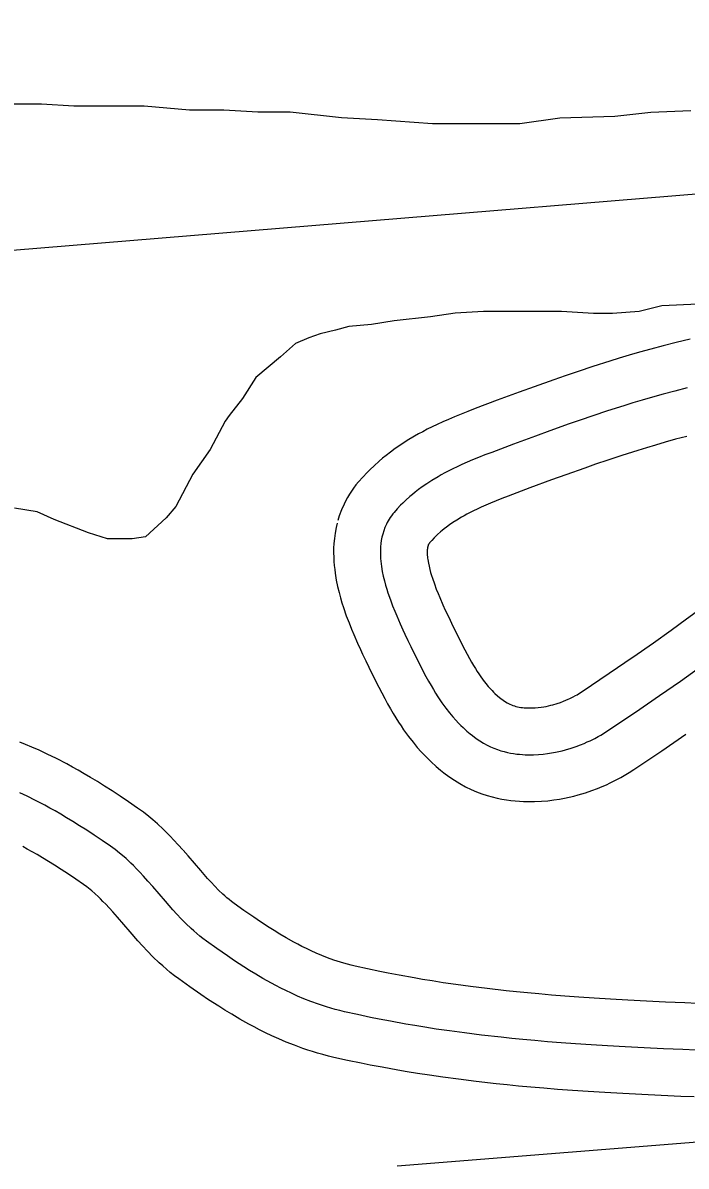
# Model space of a CAD drawing. Extents: x 3313442 to 3351311, y 721974 to 747360.
# Drawn here: x 3324939.9 to 3325152.5, y 730798.1 to 731164.6 of the extents above; entities that cross this region are included whole.
import ezdxf

# ---------------------------------------------------------------- set-up
doc = ezdxf.new("R2010")
doc.units = 0
for name, color, linetype in [('V-ROAD-CNTR', 7, 'Continuous'), ('V-SITE-VEGE', 7, 'Continuous'), ('V-TOPO-SHOR', 7, 'Continuous')]:
    doc.layers.add(name, color=color, linetype=linetype)

msp = doc.modelspace()

# ---------------------------------------------------------------- linework, layer by layer
at = {"layer": 'V-ROAD-CNTR'}
for points in [[(3326487.98, 731158.5), (3326447.19, 731091.31), (3326409.27, 731046.19), (3326357.11, 730996.69), (3326314.08, 730957.16), (3326259.01, 730922.1), (3326208.21, 730898.33), (3326176, 730890.6), (3326152.63, 730882.57), (3326107.3, 730871.57), (3326017.23, 730863.97), (3325725.14, 730848.38), (3325169.47, 730806.87), (3325059.89, 730798.07)], [(3325153.76, 731063.17), (3325149.28, 731062.1), (3325145.1, 731061.03), (3325141.22, 731059.99), (3325137.6, 731058.98), (3325134.22, 731058), (3325131.08, 731057.06), (3325128.11, 731056.15), (3325122.65, 731054.41), (3325117.88, 731052.83), (3325113.72, 731051.42), (3325110.08, 731050.15), (3325103.78, 731047.91), (3325099.04, 731046.18), (3325091.98, 731043.56), (3325084.88, 731040.9), (3325082.58, 731040.02), (3325080.38, 731039.15), (3325078.3, 731038.29), (3325076.33, 731037.46), (3325074.48, 731036.63), (3325072.74, 731035.83), (3325071.1, 731035.04), (3325069.56, 731034.26), (3325068.12, 731033.51), (3325066.77, 731032.77), (3325065.45, 731032.03), (3325063.14, 731030.64), (3325061.08, 731029.32), (3325059.29, 731028.09), (3325057.74, 731026.96), (3325056.4, 731025.92), (3325055.23, 731024.98), (3325054.17, 731024.09), (3325052.5, 731022.59), (3325051.22, 731021.38), (3325050.23, 731020.38), (3325048.86, 731018.94), (3325047.49, 731017.4), (3325046.7, 731016.43), (3325045.94, 731015.43), (3325045.24, 731014.43), (3325044.58, 731013.43), (3325043.98, 731012.42), (3325043.44, 731011.43), (3325042.87, 731010.3), (3325042.04, 731008.43), (3325041.33, 731006.48), (3325040.88, 731005)], [(3325152.88, 731047.54), (3325148.9, 731046.52), (3325145.18, 731045.53), (3325141.71, 731044.56), (3325138.46, 731043.62), (3325135.43, 731042.71), (3325132.59, 731041.83), (3325127.29, 731040.14), (3325122.65, 731038.61), (3325118.6, 731037.23), (3325115.06, 731036), (3325108.87, 731033.79), (3325104.22, 731032.1), (3325097.22, 731029.51), (3325090.2, 731026.87), (3325088.02, 731026.04), (3325085.98, 731025.23), (3325084.08, 731024.45), (3325082.31, 731023.7), (3325080.67, 731022.97), (3325079.14, 731022.26), (3325077.72, 731021.58), (3325076.41, 731020.92), (3325075.18, 731020.28), (3325074.05, 731019.66), (3325073, 731019.06), (3325071.05, 731017.9), (3325069.39, 731016.83), (3325067.96, 731015.85), (3325066.74, 731014.95), (3325065.69, 731014.14), (3325064.78, 731013.41), (3325064, 731012.76), (3325062.67, 731011.56), (3325061.69, 731010.63), (3325060.97, 731009.92), (3325059.92, 731008.81), (3325058.9, 731007.65), (3325058.46, 731007.12), (3325058.05, 731006.58), (3325057.67, 731006.04), (3325057.32, 731005.5), (3325057, 731004.96), (3325056.7, 731004.42), (3325056.43, 731003.89), (3325055.96, 731002.81), (3325055.57, 731001.74), (3325055.25, 731000.69)], [(3325135.41, 730961.2), (3325142.05, 730965.83), (3325147.74, 730969.88), (3325152.68, 730973.47), (3325156.95, 730976.65), (3325160.65, 730979.46), (3325163.86, 730981.94), (3325166.64, 730984.13), (3325169.06, 730986.07), (3325171.14, 730987.76), (3325174.81, 730990.8), (3325177.51, 730993.1), (3325179.5, 730994.82), (3325182.5, 730997.46), (3325185.49, 731000.18), (3325193.11, 731007.14), (3325199.77, 731013.23), (3325205.56, 731018.53), (3325229.9, 731041.02)], [(3325152.69, 731032.01), (3325149.14, 731031.06), (3325145.82, 731030.13), (3325142.7, 731029.23), (3325139.79, 731028.35), (3325137.08, 731027.52), (3325131.92, 731025.88), (3325127.42, 731024.39), (3325123.48, 731023.05), (3325120.04, 731021.85), (3325113.95, 731019.68), (3325109.39, 731018.02), (3325102.47, 731015.46), (3325095.52, 731012.85), (3325093.46, 731012.06), (3325091.58, 731011.31), (3325089.86, 731010.61), (3325088.3, 731009.94), (3325086.86, 731009.31), (3325085.55, 731008.7), (3325084.35, 731008.12), (3325083.25, 731007.57), (3325082.25, 731007.05), (3325081.33, 731006.55), (3325080.55, 731006.1), (3325078.97, 731005.16), (3325077.7, 731004.34), (3325076.63, 731003.6), (3325075.74, 731002.95), (3325074.98, 731002.36), (3325074.33, 731001.84), (3325073.83, 731001.43), (3325072.84, 731000.53), (3325072.16, 730999.89), (3325071.72, 730999.45), (3325070.99, 730998.67), (3325070.31, 730997.91), (3325070.22, 730997.8), (3325070.16, 730997.72), (3325070.11, 730997.65), (3325070.06, 730997.58), (3325070.02, 730997.5), (3325069.97, 730997.42), (3325070, 730997.47), (3325069.87, 730997.19), (3325069.8, 730997.01), (3325069.62, 730996.38)], [(3325040.66, 731004.18), (3325040.32, 731002.75), (3325040, 731000.99), (3325039.77, 730999.3), (3325039.62, 730997.68), (3325039.54, 730996.13), (3325039.52, 730994.65), (3325039.56, 730993.23), (3325039.63, 730991.89), (3325039.73, 730990.6), (3325039.87, 730989.35), (3325040.03, 730988.1), (3325040.39, 730985.94), (3325040.81, 730983.88), (3325041.26, 730981.99), (3325041.73, 730980.26), (3325042.2, 730978.65), (3325042.69, 730977.13), (3325043.59, 730974.5), (3325044.46, 730972.2), (3325045.24, 730970.25), (3325045.96, 730968.54), (3325047.18, 730965.76), (3325048.12, 730963.71), (3325048.82, 730962.22), (3325049.84, 730960.1), (3325050.82, 730958.06), (3325052.99, 730953.64), (3325053.99, 730951.64), (3325054.96, 730949.75), (3325055.91, 730947.95), (3325056.83, 730946.26), (3325057.73, 730944.66), (3325058.62, 730943.16), (3325059.48, 730941.74), (3325060.31, 730940.42), (3325061.14, 730939.17), (3325061.97, 730937.95), (3325063.49, 730935.83), (3325064.97, 730933.94), (3325066.33, 730932.3), (3325067.58, 730930.89), (3325068.73, 730929.67), (3325069.78, 730928.62), (3325070.78, 730927.66), (3325072.42, 730926.17), (3325073.78, 730925.04), (3325074.89, 730924.16), (3325076.48, 730922.98), (3325078.22, 730921.79), (3325080, 730920.69), (3325081.82, 730919.69), (3325083.61, 730918.82), (3325085.36, 730918.08), (3325087.07, 730917.44), (3325088.74, 730916.89), (3325090.37, 730916.43), (3325091.94, 730916.05), (3325093.46, 730915.74), (3325094.93, 730915.49), (3325096.35, 730915.29), (3325097.73, 730915.14), (3325099.07, 730915.03), (3325100.35, 730914.97), (3325101.66, 730914.93), (3325103.95, 730914.94), (3325106.16, 730915.04), (3325108.22, 730915.22), (3325110.12, 730915.46), (3325111.89, 730915.73), (3325113.53, 730916.04), (3325115.06, 730916.36), (3325116.48, 730916.7), (3325117.86, 730917.06), (3325120.21, 730917.76), (3325122.3, 730918.47), (3325124.1, 730919.14), (3325125.65, 730919.77), (3325126.99, 730920.35), (3325128.2, 730920.91), (3325130.1, 730921.86), (3325131.57, 730922.64), (3325132.7, 730923.28), (3325134.26, 730924.22), (3325135.72, 730925.17), (3325144.72, 730931.22), (3325152.46, 730936.51)], [(3325055.25, 731000.69), (3325055, 730999.65), (3325054.81, 730998.63), (3325054.68, 730997.62), (3325054.59, 730996.63), (3325054.54, 730995.66), (3325054.53, 730994.72), (3325054.55, 730993.79), (3325054.59, 730992.89), (3325054.67, 730992.01), (3325054.76, 730991.15), (3325054.87, 730990.31), (3325055.14, 730988.68), (3325055.46, 730987.14), (3325055.8, 730985.69), (3325056.17, 730984.32), (3325056.55, 730983.04), (3325056.93, 730981.84), (3325057.71, 730979.59), (3325058.44, 730977.63), (3325059.12, 730975.93), (3325059.74, 730974.45), (3325060.86, 730971.9), (3325061.72, 730970.03), (3325062.37, 730968.64), (3325063.35, 730966.61), (3325064.31, 730964.64), (3325066.43, 730960.3), (3325067.37, 730958.42), (3325068.27, 730956.67), (3325069.13, 730955.04), (3325069.95, 730953.54), (3325070.74, 730952.14), (3325071.5, 730950.84), (3325072.23, 730949.65), (3325072.93, 730948.54), (3325073.6, 730947.51), (3325074.25, 730946.57), (3325075.5, 730944.83), (3325076.65, 730943.35), (3325077.7, 730942.09), (3325078.66, 730941.01), (3325079.52, 730940.09), (3325080.3, 730939.31), (3325081, 730938.64), (3325082.26, 730937.5), (3325083.25, 730936.67), (3325084.01, 730936.07), (3325085.19, 730935.2), (3325086.41, 730934.36), (3325087.55, 730933.65), (3325088.69, 730933.03), (3325089.82, 730932.48), (3325090.93, 730932.01), (3325092.03, 730931.6), (3325093.11, 730931.25), (3325094.17, 730930.95), (3325095.21, 730930.69), (3325096.23, 730930.49), (3325097.23, 730930.32), (3325098.2, 730930.18), (3325099.15, 730930.08), (3325100.07, 730930), (3325100.97, 730929.95), (3325101.85, 730929.93), (3325103.55, 730929.94), (3325105.15, 730930.01), (3325106.65, 730930.14), (3325108.06, 730930.32), (3325109.38, 730930.52), (3325110.61, 730930.75), (3325111.76, 730930.99), (3325112.83, 730931.25), (3325113.82, 730931.51), (3325115.67, 730932.06), (3325117.27, 730932.6), (3325118.64, 730933.11), (3325119.82, 730933.59), (3325120.84, 730934.04), (3325121.72, 730934.44), (3325123.23, 730935.19), (3325124.33, 730935.78), (3325125.14, 730936.24), (3325126.32, 730936.95), (3325127.46, 730937.69), (3325136.29, 730943.63), (3325143.99, 730948.9)], [(3325069.84, 730997.2), (3325069.68, 730996.55), (3325069.63, 730996.26), (3325069.58, 730995.93), (3325069.55, 730995.59), (3325069.53, 730995.2), (3325069.53, 730994.78), (3325069.54, 730994.35), (3325069.56, 730993.89), (3325069.6, 730993.42), (3325069.65, 730992.94), (3325069.71, 730992.52), (3325069.89, 730991.41), (3325070.1, 730990.39), (3325070.34, 730989.38), (3325070.61, 730988.39), (3325070.89, 730987.43), (3325071.17, 730986.55), (3325071.82, 730984.68), (3325072.43, 730983.06), (3325073, 730981.62), (3325073.53, 730980.37), (3325074.55, 730978.05), (3325075.33, 730976.34), (3325075.93, 730975.07), (3325076.86, 730973.13), (3325077.79, 730971.21), (3325079.87, 730966.96), (3325080.75, 730965.2), (3325081.58, 730963.59), (3325082.35, 730962.14), (3325083.07, 730960.81), (3325083.74, 730959.61), (3325084.38, 730958.53), (3325084.97, 730957.55), (3325085.54, 730956.66), (3325086.06, 730955.86), (3325086.52, 730955.19), (3325087.51, 730953.82), (3325088.34, 730952.75), (3325089.08, 730951.87), (3325089.73, 730951.13), (3325090.31, 730950.52), (3325090.82, 730950.01), (3325091.21, 730949.62), (3325092.1, 730948.82), (3325092.72, 730948.31), (3325093.13, 730947.98), (3325093.9, 730947.41), (3325094.6, 730946.93), (3325095.11, 730946.62), (3325095.56, 730946.37), (3325096.02, 730946.14), (3325096.49, 730945.94), (3325096.98, 730945.76), (3325097.48, 730945.6), (3325097.98, 730945.46), (3325098.48, 730945.34), (3325099, 730945.23), (3325099.53, 730945.14), (3325100.05, 730945.07), (3325100.56, 730945.01), (3325101.08, 730944.97), (3325101.59, 730944.94), (3325102.03, 730944.93), (3325103.15, 730944.93), (3325104.14, 730944.98), (3325105.09, 730945.06), (3325106, 730945.18), (3325106.86, 730945.31), (3325107.68, 730945.46), (3325108.45, 730945.63), (3325109.17, 730945.8), (3325109.79, 730945.96), (3325111.14, 730946.36), (3325112.24, 730946.73), (3325113.19, 730947.09), (3325114, 730947.42), (3325114.7, 730947.72), (3325115.25, 730947.97), (3325116.35, 730948.52), (3325117.09, 730948.92), (3325117.57, 730949.19), (3325118.38, 730949.68), (3325119.2, 730950.21), (3325127.87, 730956.05), (3325135.52, 730961.28)], [(3325143.99, 730948.9), (3325150.69, 730953.56), (3325156.51, 730957.71)], [(3324991.17, 730899.47), (3324989.73, 730901.08), (3324988.35, 730902.57), (3324987.1, 730903.88), (3324985.96, 730905.03), (3324984.88, 730906.09), (3324983.05, 730907.79), (3324981.55, 730909.1), (3324980.33, 730910.11), (3324978.54, 730911.52), (3324976.72, 730912.84), (3324973.79, 730914.85), (3324971.1, 730916.66), (3324968.55, 730918.34), (3324966.13, 730919.89), (3324963.83, 730921.32), (3324961.65, 730922.64), (3324959.59, 730923.86), (3324957.63, 730924.98), (3324955.78, 730926.01), (3324954, 730926.98), (3324950.72, 730928.69), (3324947.76, 730930.15), (3324945.14, 730931.37), (3324942.81, 730932.41), (3324940.75, 730933.28), (3324938.93, 730934.02)], [(3324980.01, 730889.46), (3324978.64, 730890.98), (3324977.43, 730892.29), (3324976.35, 730893.42), (3324975.39, 730894.39), (3324974.53, 730895.22), (3324973, 730896.65), (3324971.82, 730897.69), (3324970.91, 730898.44), (3324969.51, 730899.54), (3324968.06, 730900.59), (3324965.35, 730902.45), (3324962.8, 730904.17), (3324960.39, 730905.75), (3324958.12, 730907.2), (3324955.98, 730908.54), (3324953.95, 730909.76), (3324952.05, 730910.89), (3324950.25, 730911.92), (3324948.55, 730912.87), (3324946.95, 730913.73), (3324943.93, 730915.31), (3324941.26, 730916.63), (3324938.91, 730917.73)], [(3324968.84, 730879.44), (3324967.56, 730880.87), (3324966.51, 730882.01), (3324965.6, 730882.95), (3324964.82, 730883.74), (3324964.19, 730884.36), (3324962.95, 730885.51), (3324962.08, 730886.27), (3324961.48, 730886.77), (3324960.47, 730887.56), (3324959.4, 730888.34), (3324956.91, 730890.05), (3324954.5, 730891.67), (3324952.24, 730893.16), (3324950.11, 730894.52), (3324948.12, 730895.76), (3324946.26, 730896.89), (3324944.5, 730897.92), (3324942.86, 730898.86), (3324941.32, 730899.72), (3324939.91, 730900.49)], [(3325156.07, 730850.25), (3325152.05, 730850.4), (3325145.93, 730850.67), (3325139.79, 730850.97), (3325133.82, 730851.27), (3325128.25, 730851.59), (3325123.03, 730851.91), (3325118.16, 730852.24), (3325113.6, 730852.58), (3325109.34, 730852.92), (3325105.35, 730853.26), (3325101.62, 730853.61), (3325098.13, 730853.95), (3325094.88, 730854.29), (3325088.74, 730854.98), (3325083.4, 730855.65), (3325078.74, 730856.28), (3325074.67, 730856.87), (3325071.11, 730857.42), (3325068, 730857.92), (3325065.31, 730858.38), (3325060.54, 730859.24), (3325056.98, 730859.92), (3325054.34, 730860.45), (3325050.34, 730861.29), (3325046.39, 730862.17), (3325045.13, 730862.47), (3325043.95, 730862.78), (3325042.8, 730863.11), (3325041.69, 730863.44), (3325040.62, 730863.78), (3325039.64, 730864.11), (3325037.59, 730864.86), (3325035.72, 730865.6), (3325033.97, 730866.34), (3325032.34, 730867.08), (3325030.8, 730867.81), (3325029.36, 730868.53), (3325028.01, 730869.22), (3325026.79, 730869.88), (3325024.36, 730871.24), (3325022.28, 730872.47), (3325020.46, 730873.58), (3325018.89, 730874.57), (3325016.04, 730876.43), (3325013.95, 730877.83), (3325010.75, 730880.06), (3325007.61, 730882.3), (3325006.79, 730882.91), (3325006.06, 730883.49), (3325005.35, 730884.08), (3325004.66, 730884.67), (3325004.04, 730885.24), (3325002.68, 730886.54), (3325001.44, 730887.8), (3325000.26, 730889.05), (3324999.15, 730890.27), (3324996.94, 730892.79), (3324992.88, 730897.52), (3324991.3, 730899.33)], [(3325155.58, 730835.26), (3325151.44, 730835.42), (3325145.24, 730835.69), (3325139.04, 730835.98), (3325133.01, 730836.3), (3325127.36, 730836.62), (3325122.06, 730836.95), (3325117.1, 730837.28), (3325112.46, 730837.62), (3325108.1, 730837.97), (3325104.02, 730838.32), (3325100.2, 730838.67), (3325096.62, 730839.03), (3325093.26, 730839.38), (3325086.97, 730840.09), (3325081.46, 730840.77), (3325076.65, 730841.42), (3325072.44, 730842.03), (3325068.76, 730842.6), (3325065.54, 730843.13), (3325062.72, 730843.61), (3325057.79, 730844.49), (3325054.1, 730845.2), (3325051.33, 730845.76), (3325047.17, 730846.63), (3325043.01, 730847.56), (3325041.48, 730847.92), (3325040.02, 730848.31), (3325038.6, 730848.7), (3325037.24, 730849.11), (3325035.94, 730849.53), (3325034.68, 730849.96), (3325032.26, 730850.83), (3325030.03, 730851.72), (3325027.95, 730852.6), (3325026.03, 730853.47), (3325024.24, 730854.32), (3325022.57, 730855.15), (3325021.02, 730855.95), (3325019.58, 730856.73), (3325016.89, 730858.23), (3325014.57, 730859.6), (3325012.55, 730860.83), (3325010.8, 730861.94), (3325007.75, 730863.92), (3325005.48, 730865.45), (3325002.11, 730867.79), (3324998.76, 730870.19), (3324997.66, 730871.01), (3324996.62, 730871.83), (3324995.64, 730872.64), (3324994.71, 730873.45), (3324993.82, 730874.26), (3324992.15, 730875.85), (3324990.63, 730877.39), (3324989.24, 730878.87), (3324987.96, 730880.28), (3324985.61, 730882.96), (3324981.55, 730887.7), (3324980.01, 730889.46)], [(3325155.08, 730820.27), (3325150.83, 730820.43), (3325144.55, 730820.7), (3325138.3, 730821), (3325132.2, 730821.32), (3325126.47, 730821.64), (3325121.09, 730821.98), (3325116.04, 730822.32), (3325111.31, 730822.67), (3325106.86, 730823.02), (3325102.69, 730823.38), (3325098.78, 730823.74), (3325095.1, 730824.1), (3325091.64, 730824.46), (3325085.2, 730825.19), (3325079.53, 730825.9), (3325074.57, 730826.57), (3325070.22, 730827.2), (3325066.41, 730827.79), (3325063.08, 730828.33), (3325060.14, 730828.83), (3325055.05, 730829.75), (3325051.22, 730830.48), (3325048.31, 730831.06), (3325044, 730831.97), (3325039.64, 730832.94), (3325037.84, 730833.37), (3325036.08, 730833.83), (3325034.41, 730834.3), (3325032.8, 730834.79), (3325031.25, 730835.28), (3325029.71, 730835.8), (3325026.94, 730836.81), (3325024.33, 730837.84), (3325021.93, 730838.86), (3325019.72, 730839.86), (3325017.67, 730840.83), (3325015.78, 730841.78), (3325014.03, 730842.68), (3325012.37, 730843.57), (3325009.42, 730845.22), (3325006.85, 730846.74), (3325004.64, 730848.09), (3325002.7, 730849.31), (3324999.46, 730851.42), (3324997.01, 730853.07), (3324993.47, 730855.53), (3324989.92, 730858.07), (3324988.53, 730859.1), (3324987.19, 730860.17), (3324985.93, 730861.21), (3324984.75, 730862.24), (3324983.6, 730863.27), (3324981.63, 730865.16), (3324979.83, 730866.99), (3324978.23, 730868.69), (3324976.77, 730870.29), (3324974.28, 730873.13), (3324970.21, 730877.87), (3324968.72, 730879.58)]]:
    msp.add_lwpolyline(points, dxfattribs=at)
at = {"layer": 'V-SITE-VEGE'}
for points in [[(3324919.14, 731138.59), (3324945.91, 731138.56), (3324956.25, 731137.94), (3324978.76, 731137.91), (3324993.36, 731136.67), (3325004.31, 731136.66), (3325015.26, 731136.04), (3325025.6, 731136.03), (3325042.02, 731134.18), (3325053.58, 731133.56), (3325071.22, 731132.32), (3325099.21, 731132.29)], [(3325099.21, 731132.29), (3325111.99, 731134.1), (3325129.63, 731134.68), (3325141.19, 731135.89), (3325153.97, 731136.48)], [(3325156.33, 731074.42), (3325144.76, 731073.83), (3325137.46, 731072.01), (3325128.95, 731071.41), (3325122.86, 731071.42), (3325112.52, 731072.04), (3325087.58, 731072.07), (3325078.45, 731071.47), (3325070.54, 731070.27), (3325058.98, 731069.06), (3325051.68, 731067.86), (3325044.38, 731067.26), (3325040.12, 731066.05), (3325035.25, 731064.83), (3325031.6, 731063.62), (3325027.33, 731061.8), (3325022.46, 731057.55), (3325014.55, 731050.87), (3325010.28, 731044.18), (3325006.02, 731038.71), (3325004.8, 731036.89), (3324999.92, 731027.77), (3324994.43, 731019.86), (3324988.95, 731009.53), (3324985.9, 731005.88), (3324979.2, 730999.81), (3324974.94, 730999.2), (3324967.03, 730999.21), (3324960.95, 731001.04), (3324950, 731005.32), (3324944.53, 731007.76), (3324937.23, 731008.98)]]:
    msp.add_lwpolyline(points, dxfattribs=at)
at = {"layer": 'V-TOPO-SHOR'}
msp.add_lwpolyline([(3325303.51, 731121.8), (3324906.68, 731089.11), (3324748.03, 731105.29), (3324721.78, 731206.31)], dxfattribs=at)

doc.saveas('drawing.dxf')
